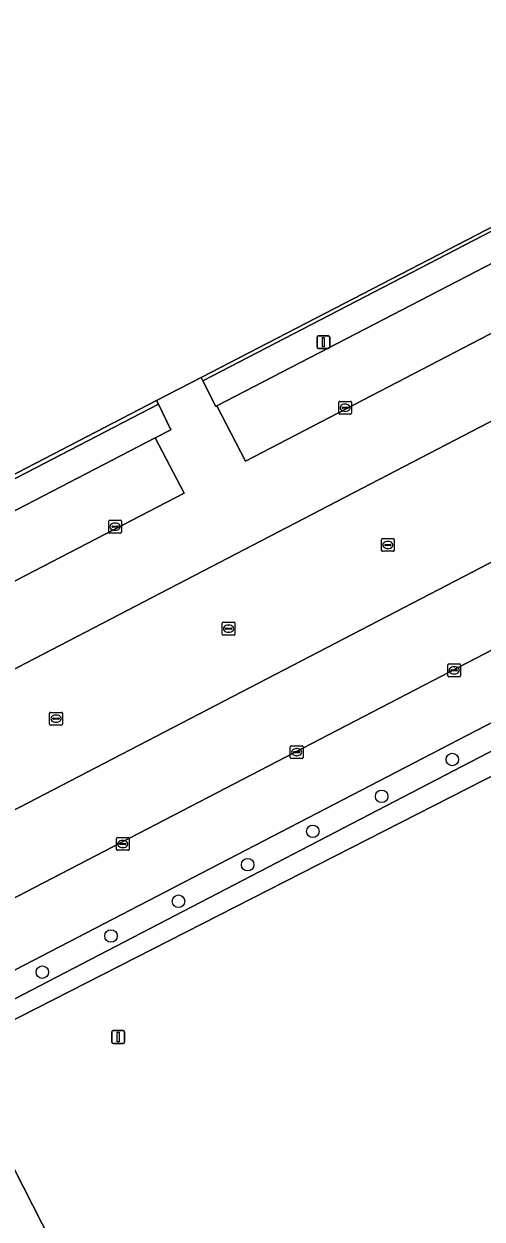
# Model space of a CAD drawing. Extents: x 158835 to 160077, y 386387 to 387778.
# Drawn here: x 159639.8 to 159675.7, y 387434.3 to 387527.8 of the extents above; entities that cross this region are included whole.
import ezdxf

# ---------------------------------------------------------------- set-up
doc = ezdxf.new("R2010")
doc.units = 0
for name, color, linetype in [('IMGEO_Boom', 7, 'Continuous'), ('IMGEO_Erf', 7, 'Continuous'), ('IMGEO_Groenvoorziening', 7, 'Continuous'), ('IMGEO_Hek', 7, 'Continuous'), ('IMGEO_Kolk', 7, 'Continuous'), ('IMGEO_Lichtmast', 7, 'Continuous'), ('IMGEO_Pand', 7, 'Continuous'), ('IMGEO_Parkeervlak_open', 7, 'Continuous'), ('IMGEO_Rijbaan_lokaal_open', 7, 'Continuous')]:
    doc.layers.add(name, color=color, linetype=linetype)

msp = doc.modelspace()

# ---------------------------------------------------------------- linework, layer by layer
at = {"layer": 'IMGEO_Boom'}
for centre in [(159673.325, 387470.245), (159667.801, 387467.367), (159662.418, 387464.631), (159657.319, 387462.024), (159651.919, 387459.164), (159646.636, 387456.451), (159641.266, 387453.619)]:
    msp.add_circle(centre, 0.489, dxfattribs=at)
at = {"layer": 'IMGEO_Erf'}
for points in [[(159653.806, 387499.866), (159682.075, 387514.518), (159681.946, 387514.759), (159653.677, 387500.114)], [(159619.901, 387482.249), (159650.34, 387498.028), (159650.198, 387498.32), (159619.76, 387482.532)]]:
    msp.add_lwpolyline(points, close=True, dxfattribs=at)
at = {"layer": 'IMGEO_Groenvoorziening'}
for points in [[(159707.078, 387517.905), (159700.767, 387514.679), (159710.26, 387496.385), (159712.581, 387491.91), (159630.843, 387449.504), (159629.419, 387452.26), (159626.197, 387450.552), (159628.525, 387446.043), (159719.646, 387493.39)], [(159683.141, 387512.529), (159682.075, 387514.518), (159653.806, 387499.866), (159654.848, 387497.868), (159654.904, 387497.897)], [(159650.099, 387495.401), (159651.314, 387496.032), (159650.34, 387498.028), (159619.901, 387482.249), (159620.902, 387480.245), (159621.12, 387480.358)], [(159723.943, 387481.181), (159721.08, 387479.72), (159732.619, 387457.296), (159697.337, 387439.219), (159697.376, 387439.142), (159650.755, 387415.326), (159646.442, 387429.405), (159644.163, 387428.242), (159638.355, 387439.623), (159635.331, 387438.07), (159664.569, 387381.214), (159667.668, 387382.805), (159651.375, 387414.54), (159664.922, 387421.501), (159710.981, 387445.157), (159723.275, 387421.205), (159726.217, 387422.712), (159730.211, 387414.915), (159751.682, 387425.938)]]:
    msp.add_lwpolyline(points, close=True, dxfattribs=at)
msp.add_lwpolyline([(159635.331, 387438.07), (159638.355, 387439.623), (159634.334, 387447.502), (159680.952, 387471.272), (159680.971, 387471.209), (159681.006, 387471.095), (159716.148, 387489.228), (159718.91, 387484.265), (159723.199, 387486.46), (159719.646, 387493.39), (159628.525, 387446.043), (159643.217, 387417.533), (159664.437, 387376.249), (159750.933, 387420.751)], dxfattribs=at)
at = {"layer": 'IMGEO_Hek'}
msp.add_lwpolyline([(159628.525, 387446.043), (159719.646, 387493.39)], dxfattribs=at)
at = {"layer": 'IMGEO_Kolk'}
for p, q in [((159664.446, 387497.33), (159664.446, 387498.182)), ((159664.521, 387498.256), (159665.373, 387498.256)), ((159665.447, 387498.182), (159665.447, 387497.33)), ((159665.373, 387497.256), (159664.521, 387497.256)), ((159664.705, 387497.75), (159664.705, 387497.762)), ((159665.143, 387497.713), (159664.745, 387497.713)), ((159664.748, 387497.799), (159665.146, 387497.799)), ((159664.957, 387497.476), (159664.932, 387497.476)), ((159664.934, 387498.036), (159664.959, 387498.036)), ((159665.189, 387497.762), (159665.189, 387497.75)), ((159646.46, 387488.028), (159646.46, 387488.88)), ((159646.535, 387488.954), (159647.387, 387488.954)), ((159647.461, 387488.88), (159647.461, 387488.028)), ((159647.387, 387487.954), (159646.535, 387487.954)), ((159646.719, 387488.448), (159646.719, 387488.46)), ((159647.157, 387488.411), (159646.759, 387488.411)), ((159646.762, 387488.497), (159647.16, 387488.497)), ((159646.971, 387488.174), (159646.946, 387488.174)), ((159646.948, 387488.734), (159646.973, 387488.734)), ((159647.203, 387488.46), (159647.203, 387488.448)), ((159667.783, 387486.605), (159667.783, 387487.457)), ((159667.858, 387487.531), (159668.71, 387487.531)), ((159668.042, 387487.025), (159668.042, 387487.037)), ((159668.48, 387486.988), (159668.082, 387486.988)), ((159668.085, 387487.074), (159668.483, 387487.074)), ((159668.271, 387487.311), (159668.296, 387487.311)), ((159668.526, 387487.037), (159668.526, 387487.025)), ((159668.784, 387487.457), (159668.784, 387486.605)), ((159668.71, 387486.531), (159667.858, 387486.531)), ((159668.294, 387486.751), (159668.269, 387486.751)), ((159655.33, 387480.053), (159655.33, 387480.905)), ((159655.405, 387480.979), (159656.257, 387480.979)), ((159655.589, 387480.473), (159655.589, 387480.485)), ((159656.027, 387480.436), (159655.629, 387480.436)), ((159655.632, 387480.522), (159656.03, 387480.522)), ((159655.818, 387480.759), (159655.843, 387480.759)), ((159656.073, 387480.485), (159656.073, 387480.473)), ((159656.331, 387480.905), (159656.331, 387480.053)), ((159656.257, 387479.979), (159655.405, 387479.979)), ((159655.841, 387480.199), (159655.816, 387480.199)), ((159672.97, 387476.8), (159672.97, 387477.652)), ((159673.045, 387477.726), (159673.897, 387477.726)), ((159673.971, 387477.652), (159673.971, 387476.8)), ((159673.897, 387476.726), (159673.045, 387476.726)), ((159673.229, 387477.22), (159673.229, 387477.232)), ((159673.667, 387477.183), (159673.269, 387477.183)), ((159673.272, 387477.269), (159673.67, 387477.269)), ((159673.481, 387476.946), (159673.456, 387476.946)), ((159673.458, 387477.506), (159673.483, 387477.506)), ((159673.713, 387477.232), (159673.713, 387477.22)), ((159641.841, 387473.012), (159641.841, 387473.864)), ((159641.916, 387473.938), (159642.768, 387473.938)), ((159642.842, 387473.864), (159642.842, 387473.012)), ((159642.768, 387472.938), (159641.916, 387472.938)), ((159642.1, 387473.432), (159642.1, 387473.444)), ((159642.538, 387473.395), (159642.14, 387473.395)), ((159642.143, 387473.481), (159642.541, 387473.481)), ((159642.352, 387473.158), (159642.327, 387473.158)), ((159642.329, 387473.718), (159642.354, 387473.718)), ((159642.584, 387473.444), (159642.584, 387473.432)), ((159660.656, 387470.396), (159660.656, 387471.248)), ((159660.731, 387471.322), (159661.583, 387471.322)), ((159661.144, 387471.102), (159661.169, 387471.102)), ((159661.657, 387471.248), (159661.657, 387470.396)), ((159661.583, 387470.322), (159660.731, 387470.322)), ((159660.915, 387470.816), (159660.915, 387470.828)), ((159661.353, 387470.779), (159660.955, 387470.779)), ((159660.958, 387470.865), (159661.356, 387470.865)), ((159661.167, 387470.542), (159661.142, 387470.542)), ((159661.399, 387470.828), (159661.399, 387470.816)), ((159647.06, 387463.221), (159647.06, 387464.073)), ((159647.135, 387464.147), (159647.987, 387464.147)), ((159647.319, 387463.641), (159647.319, 387463.653)), ((159647.757, 387463.604), (159647.359, 387463.604)), ((159647.362, 387463.69), (159647.76, 387463.69)), ((159647.548, 387463.927), (159647.573, 387463.927)), ((159647.803, 387463.653), (159647.803, 387463.641)), ((159648.061, 387464.073), (159648.061, 387463.221)), ((159647.987, 387463.147), (159647.135, 387463.147)), ((159647.571, 387463.367), (159647.546, 387463.367))]:
    msp.add_line(p, q, dxfattribs=at)
for points in [[(159664.446, 387497.33), (159664.446, 387498.182)], [(159664.521, 387498.256), (159665.373, 387498.256)], [(159665.447, 387498.182), (159665.447, 387497.33)], [(159665.373, 387497.256), (159664.521, 387497.256)], [(159646.46, 387488.028), (159646.46, 387488.88)], [(159646.535, 387488.954), (159647.387, 387488.954)], [(159647.461, 387488.88), (159647.461, 387488.028)], [(159647.387, 387487.954), (159646.535, 387487.954)], [(159667.783, 387486.605), (159667.783, 387487.457)], [(159667.858, 387487.531), (159668.71, 387487.531)], [(159668.784, 387487.457), (159668.784, 387486.605)], [(159668.71, 387486.531), (159667.858, 387486.531)], [(159655.33, 387480.053), (159655.33, 387480.905)], [(159655.405, 387480.979), (159656.257, 387480.979)], [(159656.331, 387480.905), (159656.331, 387480.053)], [(159656.257, 387479.979), (159655.405, 387479.979)], [(159672.97, 387476.8), (159672.97, 387477.652)], [(159673.045, 387477.726), (159673.897, 387477.726)], [(159673.971, 387477.652), (159673.971, 387476.8)], [(159673.897, 387476.726), (159673.045, 387476.726)], [(159641.841, 387473.012), (159641.841, 387473.864)], [(159641.916, 387473.938), (159642.768, 387473.938)], [(159642.842, 387473.864), (159642.842, 387473.012)], [(159642.768, 387472.938), (159641.916, 387472.938)], [(159660.656, 387470.396), (159660.656, 387471.248)], [(159660.731, 387471.322), (159661.583, 387471.322)], [(159661.657, 387471.248), (159661.657, 387470.396)], [(159661.583, 387470.322), (159660.731, 387470.322)], [(159647.06, 387463.221), (159647.06, 387464.073)], [(159647.135, 387464.147), (159647.987, 387464.147)], [(159648.061, 387464.073), (159648.061, 387463.221)], [(159647.987, 387463.147), (159647.135, 387463.147)]]:
    msp.add_lwpolyline(points, dxfattribs=at)
for centre, radius, start, end in [((159664.523, 387498.18), 0.0765, 91.55205, 178.44795), ((159664.523, 387498.18), 0.0765, 91.55205, 178.44795), ((159665.371, 387498.18), 0.0765, 1.55205, 88.44795), ((159665.371, 387498.18), 0.0765, 1.55205, 88.44795), ((159664.523, 387497.332), 0.0765, 181.55205, 268.44795), ((159664.523, 387497.332), 0.0765, 181.55205, 268.44795), ((159664.745, 387497.759), 0.0403, 85.87752, 175.75265), ((159664.742, 387497.749), 0.0366, 178.93798, 274.71019), ((159665.146, 387497.756), 0.043, 264.86636, 352.45326), ((159665.15, 387497.761), 0.0386, 1.73085, 96.63898), ((159665.371, 387497.332), 0.0765, 271.55205, 358.44795), ((159665.371, 387497.332), 0.0765, 271.55205, 358.44795), ((159646.537, 387488.878), 0.0765, 91.55205, 178.44795), ((159646.537, 387488.878), 0.0765, 91.55205, 178.44795), ((159647.385, 387488.878), 0.0765, 1.55205, 88.44795), ((159647.385, 387488.878), 0.0765, 1.55205, 88.44795), ((159646.537, 387488.03), 0.0765, 181.55205, 268.44795), ((159646.537, 387488.03), 0.0765, 181.55205, 268.44795), ((159646.759, 387488.457), 0.0403, 85.87752, 175.75265), ((159646.756, 387488.447), 0.0366, 178.93798, 274.71019), ((159647.16, 387488.454), 0.043, 264.86636, 352.45326), ((159647.164, 387488.459), 0.0386, 1.73085, 96.63898), ((159647.385, 387488.03), 0.0765, 271.55205, 358.44795), ((159647.385, 387488.03), 0.0765, 271.55205, 358.44795), ((159667.86, 387487.455), 0.0765, 91.55205, 178.44795), ((159667.86, 387487.455), 0.0765, 91.55205, 178.44795), ((159668.082, 387487.034), 0.0403, 85.87752, 175.75265), ((159668.079, 387487.024), 0.0366, 178.93798, 274.71019), ((159668.483, 387487.031), 0.043, 264.86636, 352.45326), ((159668.487, 387487.036), 0.0386, 1.73085, 96.63898), ((159668.708, 387487.455), 0.0765, 1.55205, 88.44795), ((159668.708, 387487.455), 0.0765, 1.55205, 88.44795), ((159667.86, 387486.607), 0.0765, 181.55205, 268.44795), ((159667.86, 387486.607), 0.0765, 181.55205, 268.44795), ((159668.708, 387486.607), 0.0765, 271.55205, 358.44795), ((159668.708, 387486.607), 0.0765, 271.55205, 358.44795), ((159655.407, 387480.903), 0.0765, 91.55205, 178.44795), ((159655.407, 387480.903), 0.0765, 91.55205, 178.44795), ((159655.629, 387480.482), 0.0403, 85.87752, 175.75265), ((159655.626, 387480.472), 0.0366, 178.93798, 274.71019), ((159656.03, 387480.479), 0.043, 264.86636, 352.45326), ((159656.034, 387480.484), 0.0386, 1.73085, 96.63898), ((159656.255, 387480.903), 0.0765, 1.55205, 88.44795), ((159656.255, 387480.903), 0.0765, 1.55205, 88.44795), ((159655.407, 387480.055), 0.0765, 181.55205, 268.44795), ((159655.407, 387480.055), 0.0765, 181.55205, 268.44795), ((159656.255, 387480.055), 0.0765, 271.55205, 358.44795), ((159656.255, 387480.055), 0.0765, 271.55205, 358.44795), ((159673.047, 387477.65), 0.0765, 91.55205, 178.44795), ((159673.047, 387477.65), 0.0765, 91.55205, 178.44795), ((159673.895, 387477.65), 0.0765, 1.55205, 88.44795), ((159673.895, 387477.65), 0.0765, 1.55205, 88.44795), ((159673.047, 387476.802), 0.0765, 181.55205, 268.44795), ((159673.047, 387476.802), 0.0765, 181.55205, 268.44795), ((159673.269, 387477.229), 0.0403, 85.87752, 175.75265), ((159673.266, 387477.219), 0.0366, 178.93798, 274.71019), ((159673.67, 387477.226), 0.043, 264.86636, 352.45326), ((159673.674, 387477.231), 0.0386, 1.73085, 96.63898), ((159673.895, 387476.802), 0.0765, 271.55205, 358.44795), ((159673.895, 387476.802), 0.0765, 271.55205, 358.44795), ((159641.918, 387473.862), 0.0765, 91.55205, 178.44795), ((159641.918, 387473.862), 0.0765, 91.55205, 178.44795), ((159642.766, 387473.862), 0.0765, 1.55205, 88.44795), ((159642.766, 387473.862), 0.0765, 1.55205, 88.44795), ((159641.918, 387473.014), 0.0765, 181.55205, 268.44795), ((159641.918, 387473.014), 0.0765, 181.55205, 268.44795), ((159642.14, 387473.441), 0.0403, 85.87752, 175.75265), ((159642.137, 387473.431), 0.0366, 178.93798, 274.71019), ((159642.541, 387473.438), 0.043, 264.86636, 352.45326), ((159642.545, 387473.443), 0.0386, 1.73085, 96.63898), ((159642.766, 387473.014), 0.0765, 271.55205, 358.44795), ((159642.766, 387473.014), 0.0765, 271.55205, 358.44795), ((159660.733, 387471.246), 0.0765, 91.55205, 178.44795), ((159660.733, 387471.246), 0.0765, 91.55205, 178.44795), ((159661.581, 387471.246), 0.0765, 1.55205, 88.44795), ((159661.581, 387471.246), 0.0765, 1.55205, 88.44795), ((159660.733, 387470.398), 0.0765, 181.55205, 268.44795), ((159660.733, 387470.398), 0.0765, 181.55205, 268.44795), ((159660.955, 387470.825), 0.0403, 85.87752, 175.75265), ((159660.952, 387470.815), 0.0366, 178.93798, 274.71019), ((159661.356, 387470.822), 0.043, 264.86636, 352.45326), ((159661.36, 387470.827), 0.0386, 1.73085, 96.63898), ((159661.581, 387470.398), 0.0765, 271.55205, 358.44795), ((159661.581, 387470.398), 0.0765, 271.55205, 358.44795), ((159647.137, 387464.071), 0.0765, 91.55205, 178.44795), ((159647.137, 387464.071), 0.0765, 91.55205, 178.44795), ((159647.359, 387463.65), 0.0403, 85.87752, 175.75265), ((159647.356, 387463.64), 0.0366, 178.93798, 274.71019), ((159647.76, 387463.647), 0.043, 264.86636, 352.45326), ((159647.764, 387463.652), 0.0386, 1.73085, 96.63898), ((159647.985, 387464.071), 0.0765, 1.55205, 88.44795), ((159647.985, 387464.071), 0.0765, 1.55205, 88.44795), ((159647.137, 387463.223), 0.0765, 181.55205, 268.44795), ((159647.137, 387463.223), 0.0765, 181.55205, 268.44795), ((159647.985, 387463.223), 0.0765, 271.55205, 358.44795), ((159647.985, 387463.223), 0.0765, 271.55205, 358.44795)]:
    msp.add_arc(centre, radius, start, end, dxfattribs=at)
for centre, major_axis, ratio, start_param, end_param in [((159664.933, 387497.756), (-0.387, 0.002), 0.722429, 4.712389, 7.853982), ((159664.958, 387497.756), (-0.39, 0.002), 0.717154, 1.570796, 4.712389), ((159646.947, 387488.454), (-0.387, 0.002), 0.722429, 4.712389, 7.853982), ((159646.972, 387488.454), (-0.39, 0.002), 0.717154, 1.570796, 4.712389), ((159668.27, 387487.031), (-0.387, 0.002), 0.722429, 4.712389, 7.853982), ((159668.295, 387487.031), (-0.39, 0.002), 0.717154, 1.570796, 4.712389), ((159655.817, 387480.479), (-0.387, 0.002), 0.722429, 4.712389, 7.853982), ((159655.842, 387480.479), (-0.39, 0.002), 0.717154, 1.570796, 4.712389), ((159673.457, 387477.226), (-0.387, 0.002), 0.722429, 4.712389, 7.853982), ((159673.482, 387477.226), (-0.39, 0.002), 0.717154, 1.570796, 4.712389), ((159642.328, 387473.438), (-0.387, 0.002), 0.722429, 4.712389, 7.853982), ((159642.353, 387473.438), (-0.39, 0.002), 0.717154, 1.570796, 4.712389), ((159661.143, 387470.822), (-0.387, 0.002), 0.722429, 4.712389, 7.853982), ((159661.168, 387470.822), (-0.39, 0.002), 0.717154, 1.570796, 4.712389), ((159647.547, 387463.647), (-0.387, 0.002), 0.722429, 4.712389, 7.853982), ((159647.572, 387463.647), (-0.39, 0.002), 0.717154, 1.570796, 4.712389)]:
    msp.add_ellipse(centre, major_axis=major_axis, ratio=ratio, start_param=start_param, end_param=end_param, dxfattribs=at)
at = {"layer": 'IMGEO_Lichtmast'}
for p, q in [((159662.746, 387502.487), (159662.746, 387503.287)), ((159662.746, 387503.287), (159662.746, 387502.487)), ((159662.846, 387503.387), (159663.636, 387503.387)), ((159663.636, 387503.387), (159662.846, 387503.387)), ((159663.736, 387503.287), (159663.736, 387502.487)), ((159663.736, 387502.487), (159663.736, 387503.287)), ((159663.636, 387502.387), (159662.846, 387502.387)), ((159662.846, 387502.387), (159663.636, 387502.387)), ((159646.708, 387448.149), (159646.708, 387448.949)), ((159646.708, 387448.949), (159646.708, 387448.149)), ((159646.808, 387449.049), (159647.598, 387449.049)), ((159647.598, 387449.049), (159646.808, 387449.049)), ((159647.698, 387448.949), (159647.698, 387448.149)), ((159647.698, 387448.149), (159647.698, 387448.949)), ((159647.598, 387448.049), (159646.808, 387448.049)), ((159646.808, 387448.049), (159647.598, 387448.049))]:
    msp.add_line(p, q, dxfattribs=at)
for points in [[(159663.166, 387503.262), (159663.316, 387503.262), (159663.316, 387502.512), (159663.166, 387502.512), (159663.166, 387503.262)], [(159647.128, 387448.924), (159647.278, 387448.924), (159647.278, 387448.174), (159647.128, 387448.174), (159647.128, 387448.924)]]:
    msp.add_lwpolyline(points, dxfattribs=at)
for centre, start, end in [((159662.846, 387503.287), 90, 180), ((159662.846, 387503.287), 90, 180), ((159663.636, 387503.287), 0, 90), ((159663.636, 387503.287), 360, 90), ((159662.846, 387502.487), 180, 270), ((159662.846, 387502.487), 180, 270), ((159663.636, 387502.487), 270, 0), ((159663.636, 387502.487), 270, 0), ((159646.808, 387448.949), 90, 180), ((159646.808, 387448.949), 90, 180), ((159647.598, 387448.949), 0, 90), ((159647.598, 387448.949), 360, 90), ((159646.808, 387448.149), 180, 270), ((159646.808, 387448.149), 180, 270), ((159647.598, 387448.149), 270, 0), ((159647.598, 387448.149), 270, 0)]:
    msp.add_arc(centre, 0.1, start, end, dxfattribs=at)
at = {"layer": 'IMGEO_Pand'}
msp.add_lwpolyline([(159619.76, 387482.532), (159650.198, 387498.32), (159653.677, 387500.114), (159681.946, 387514.759), (159683.691, 387515.661), (159693.161, 387520.559), (159693.853, 387520.916), (159693.718, 387521.191), (159693.471, 387521.062), (159683.927, 387539.515)], dxfattribs=at)
msp.add_lwpolyline([(159689.247, 387455.058), (159689.009, 387455.524), (159686.189, 387454.068), (159683.524, 387462.823), (159681.078, 387470.858), (159681.006, 387471.095), (159680.971, 387471.209), (159680.952, 387471.272), (159634.334, 387447.502), (159638.355, 387439.623), (159644.163, 387428.242), (159646.442, 387429.405), (159650.755, 387415.326), (159697.376, 387439.142), (159697.337, 387439.219), (159697.145, 387439.594)], close=True, dxfattribs=at)
at = {"layer": 'IMGEO_Parkeervlak_open'}
for points in [[(159654.904, 387497.897), (159657.147, 387493.584), (159686.027, 387508.598), (159683.821, 387512.885), (159683.141, 387512.529)], [(159630.768, 387461.995), (159702.257, 387499.123), (159697.772, 387507.849), (159626.21, 387470.636)], [(159629.419, 387452.26), (159630.843, 387449.504), (159712.581, 387491.91), (159710.26, 387496.385), (159628.542, 387453.958), (159628.729, 387453.596)], [(159621.12, 387480.358), (159623.357, 387476.037), (159652.35, 387491.083), (159650.099, 387495.401)]]:
    msp.add_lwpolyline(points, close=True, dxfattribs=at)
at = {"layer": 'IMGEO_Rijbaan_lokaal_open'}
for points in [[(159695.077, 387536.89), (159689.279, 387533.913), (159694.036, 387524.698), (159699.359, 387527.463), (159702.094, 387522.322), (159684.89, 387513.443), (159683.821, 387512.885), (159686.027, 387508.598), (159657.147, 387493.584), (159654.904, 387497.897), (159654.848, 387497.868), (159653.806, 387499.866), (159653.677, 387500.114), (159650.198, 387498.32), (159650.34, 387498.028), (159651.314, 387496.032), (159650.099, 387495.401), (159652.35, 387491.083), (159623.357, 387476.037)], [(159628.542, 387453.958), (159710.26, 387496.385), (159700.767, 387514.679), (159707.078, 387517.905), (159710.349, 387519.35), (159713.436, 387524.278)]]:
    msp.add_lwpolyline(points, dxfattribs=at)
msp.add_lwpolyline([(159697.772, 387507.849), (159702.257, 387499.123), (159630.768, 387461.995), (159626.21, 387470.636)], close=True, dxfattribs=at)

doc.saveas('drawing.dxf')
